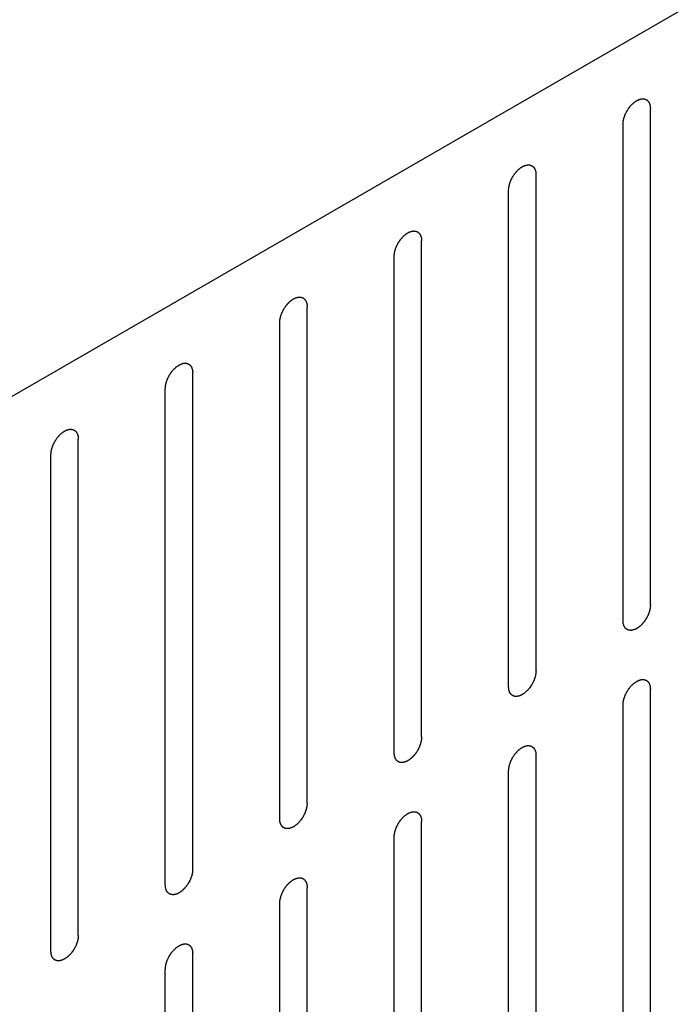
# Model space of a CAD drawing. Header units: inches. Extents: x 6 to 353, y 6 to 228.
# Tile 334 of 372: x 328.24 to 329.51, y 206.73 to 208.63. Entities that reach past the tile are written whole.
import ezdxf

# ---------------------------------------------------------------- set-up
doc = ezdxf.new("R2010")
doc.units = ezdxf.units.IN
doc.header["$LTSCALE"] = 19.946667
doc.header["$MEASUREMENT"] = 0
doc.layers.get('0').update_dxf_attribs({"linetype": 'CONTINUOUS'})

msp = doc.modelspace()

# ---------------------------------------------------------------- linework, layer by layer
at = {"color": 7, "linetype": 'Continuous'}
for p, q in [((330.778, 209.3769), (322.07, 204.3494)), ((329.4571, 207.4985), (329.4571, 208.4579)), ((329.4041, 207.4679), (329.4041, 208.4273)), ((329.2358, 207.3707), (329.2358, 208.3301)), ((329.1828, 207.3401), (329.1828, 208.2995)), ((329.0145, 207.243), (329.0145, 208.2024)), ((328.9614, 207.2123), (328.9614, 208.1717)), ((328.7931, 207.1152), (328.7931, 208.0746)), ((328.7401, 207.0846), (328.7401, 208.044)), ((328.5718, 206.9874), (328.5718, 207.9468)), ((328.5188, 206.9568), (328.5188, 207.9162)), ((328.3505, 206.8596), (328.3505, 207.819)), ((328.2975, 206.829), (328.2975, 207.7884)), ((329.4571, 206.3758), (329.4571, 207.3352)), ((329.4041, 206.3452), (329.4041, 207.3046)), ((329.2358, 206.2481), (329.2358, 207.2074)), ((329.1828, 206.2174), (329.1828, 207.1768)), ((329.0145, 206.1203), (329.0145, 207.0797)), ((328.9614, 206.0897), (328.9614, 207.049)), ((328.7931, 205.9925), (328.7931, 206.9519)), ((328.7401, 205.9619), (328.7401, 206.9213)), ((328.5718, 205.8647), (328.5718, 206.8241)), ((328.5188, 205.8341), (328.5188, 206.7935))]:
    msp.add_line(p, q, dxfattribs=at)
for points in [[(329.4041, 208.4273), (329.4042, 208.4283), (329.4043, 208.4299), (329.4044, 208.4317), (329.4045, 208.4328), (329.4045, 208.4335), (329.4048, 208.4344), (329.405, 208.4355), (329.4053, 208.4368), (329.4056, 208.4382), (329.4059, 208.4393), (329.406, 208.4401), (329.4064, 208.441), (329.4068, 208.4421), (329.4073, 208.4435), (329.4078, 208.4448), (329.4082, 208.446), (329.4085, 208.4468), (329.4089, 208.4476), (329.4095, 208.4487), (329.4102, 208.4501), (329.4109, 208.4515), (329.4114, 208.4526), (329.4118, 208.4534), (329.4123, 208.4542), (329.413, 208.4552), (329.4138, 208.4565), (329.4147, 208.4578), (329.4153, 208.4588), (329.4158, 208.4596), (329.4164, 208.4602), (329.4172, 208.4611), (329.4181, 208.4623), (329.4191, 208.4634), (329.4198, 208.4643), (329.4204, 208.465), (329.421, 208.4656), (329.4218, 208.4663), (329.4229, 208.4673), (329.4239, 208.4683), (329.4247, 208.469), (329.4253, 208.4696), (329.426, 208.47), (329.4269, 208.4707), (329.428, 208.4714), (329.4291, 208.4722), (329.4298, 208.4727), (329.4303, 208.473), (329.4306, 208.4732), (329.4309, 208.4734), (329.4313, 208.4736), (329.4321, 208.4739), (329.4332, 208.4744), (329.4342, 208.4749), (329.435, 208.4753), (329.4354, 208.4755), (329.4357, 208.4756), (329.436, 208.4757), (329.4365, 208.4758), (329.4372, 208.4759), (329.4382, 208.4762), (329.4392, 208.4764), (329.44, 208.4766), (329.4404, 208.4767), (329.4407, 208.4768), (329.441, 208.4767), (329.4414, 208.4767), (329.442, 208.4767), (329.443, 208.4767), (329.4439, 208.4766), (329.4446, 208.4766), (329.445, 208.4766), (329.4453, 208.4766), (329.4455, 208.4765), (329.4459, 208.4764), (329.4465, 208.4761), (329.4473, 208.4758), (329.4481, 208.4755), (329.4487, 208.4753), (329.4491, 208.4752), (329.4494, 208.4751), (329.4495, 208.4749), (329.4498, 208.4747), (329.4503, 208.4743), (329.451, 208.4737), (329.4517, 208.4732), (329.4521, 208.4728), (329.4524, 208.4725), (329.4526, 208.4724), (329.4528, 208.4721), (329.453, 208.4718), (329.4533, 208.4712), (329.4538, 208.4704), (329.4544, 208.4696), (329.4547, 208.4691), (329.4549, 208.4687), (329.4551, 208.4685), (329.4552, 208.4682), (329.4553, 208.4678), (329.4555, 208.4671), (329.4558, 208.4661), (329.4561, 208.4651), (329.4564, 208.4644), (329.4565, 208.464), (329.4566, 208.4637), (329.4566, 208.4633), (329.4567, 208.4628), (329.4567, 208.462), (329.4568, 208.4608), (329.457, 208.4594), (329.4571, 208.4584), (329.4571, 208.4579)], [(329.1828, 208.2995), (329.1828, 208.3006), (329.183, 208.3021), (329.1831, 208.3039), (329.1832, 208.305), (329.1832, 208.3057), (329.1835, 208.3066), (329.1837, 208.3077), (329.184, 208.309), (329.1843, 208.3104), (329.1846, 208.3115), (329.1847, 208.3123), (329.1851, 208.3132), (329.1855, 208.3143), (329.186, 208.3157), (329.1865, 208.3171), (329.1869, 208.3182), (329.1871, 208.319), (329.1876, 208.3198), (329.1881, 208.321), (329.1889, 208.3223), (329.1895, 208.3237), (329.1901, 208.3248), (329.1905, 208.3257), (329.191, 208.3264), (329.1917, 208.3274), (329.1925, 208.3287), (329.1933, 208.33), (329.194, 208.331), (329.1945, 208.3318), (329.1951, 208.3324), (329.1958, 208.3333), (329.1968, 208.3345), (329.1977, 208.3356), (329.1985, 208.3365), (329.1991, 208.3372), (329.1997, 208.3378), (329.2005, 208.3386), (329.2016, 208.3395), (329.2026, 208.3405), (329.2034, 208.3412), (329.204, 208.3418), (329.2047, 208.3423), (329.2056, 208.3429), (329.2066, 208.3436), (329.2077, 208.3444), (329.2085, 208.3449), (329.2089, 208.3452), (329.2093, 208.3455), (329.2096, 208.3456), (329.21, 208.3458), (329.2108, 208.3461), (329.2118, 208.3466), (329.2129, 208.3471), (329.2137, 208.3475), (329.2141, 208.3477), (329.2144, 208.3479), (329.2147, 208.3479), (329.2151, 208.348), (329.2159, 208.3482), (329.2169, 208.3484), (329.2179, 208.3486), (329.2186, 208.3488), (329.2191, 208.3489), (329.2194, 208.349), (329.2197, 208.3489), (329.22, 208.3489), (329.2207, 208.3489), (329.2217, 208.3489), (329.2226, 208.3488), (329.2233, 208.3488), (329.2237, 208.3488), (329.2239, 208.3488), (329.2242, 208.3487), (329.2245, 208.3486), (329.2251, 208.3484), (329.226, 208.3481), (329.2268, 208.3477), (329.2274, 208.3475), (329.2278, 208.3474), (329.228, 208.3473), (329.2282, 208.3471), (329.2285, 208.3469), (329.229, 208.3465), (329.2297, 208.3459), (329.2303, 208.3454), (329.2308, 208.345), (329.2311, 208.3447), (329.2313, 208.3446), (329.2315, 208.3443), (329.2317, 208.344), (329.232, 208.3435), (329.2325, 208.3427), (329.233, 208.3418), (329.2334, 208.3413), (329.2336, 208.341), (329.2338, 208.3407), (329.2338, 208.3404), (329.234, 208.34), (329.2342, 208.3393), (329.2345, 208.3383), (329.2348, 208.3373), (329.235, 208.3366), (329.2352, 208.3362), (329.2353, 208.3359), (329.2353, 208.3355), (329.2353, 208.335), (329.2354, 208.3342), (329.2355, 208.333), (329.2357, 208.3316), (329.2357, 208.3306), (329.2358, 208.3301)], [(328.9614, 208.1717), (328.9615, 208.1728), (328.9616, 208.1743), (328.9618, 208.1762), (328.9619, 208.1772), (328.9619, 208.178), (328.9621, 208.1788), (328.9624, 208.1799), (328.9627, 208.1813), (328.963, 208.1826), (328.9632, 208.1837), (328.9634, 208.1846), (328.9637, 208.1854), (328.9641, 208.1865), (328.9646, 208.1879), (328.9651, 208.1893), (328.9656, 208.1904), (328.9658, 208.1912), (328.9663, 208.1921), (328.9668, 208.1932), (328.9675, 208.1946), (328.9682, 208.1959), (328.9688, 208.197), (328.9692, 208.1979), (328.9697, 208.1986), (328.9704, 208.1997), (328.9712, 208.2009), (328.972, 208.2022), (328.9727, 208.2032), (328.9732, 208.204), (328.9738, 208.2046), (328.9745, 208.2056), (328.9755, 208.2067), (328.9764, 208.2078), (328.9772, 208.2087), (328.9777, 208.2095), (328.9784, 208.21), (328.9792, 208.2108), (328.9802, 208.2117), (328.9813, 208.2127), (328.9821, 208.2134), (328.9827, 208.2141), (328.9834, 208.2145), (328.9842, 208.2151), (328.9853, 208.2158), (328.9864, 208.2166), (328.9872, 208.2171), (328.9876, 208.2174), (328.9879, 208.2177), (328.9883, 208.2178), (328.9887, 208.218), (328.9894, 208.2184), (328.9905, 208.2189), (328.9916, 208.2194), (328.9923, 208.2197), (328.9928, 208.2199), (328.9931, 208.2201), (328.9934, 208.2201), (328.9938, 208.2202), (328.9945, 208.2204), (328.9956, 208.2206), (328.9966, 208.2209), (328.9973, 208.221), (328.9977, 208.2211), (328.9981, 208.2212), (328.9983, 208.2212), (328.9987, 208.2212), (328.9994, 208.2211), (329.0003, 208.2211), (329.0013, 208.2211), (329.002, 208.221), (329.0023, 208.221), (329.0026, 208.221), (329.0029, 208.2209), (329.0032, 208.2208), (329.0038, 208.2206), (329.0047, 208.2203), (329.0055, 208.22), (329.0061, 208.2197), (329.0064, 208.2196), (329.0067, 208.2195), (329.0069, 208.2193), (329.0072, 208.2191), (329.0076, 208.2187), (329.0083, 208.2182), (329.009, 208.2176), (329.0095, 208.2172), (329.0098, 208.217), (329.01, 208.2168), (329.0101, 208.2166), (329.0103, 208.2162), (329.0107, 208.2157), (329.0112, 208.2149), (329.0117, 208.2141), (329.0121, 208.2135), (329.0123, 208.2132), (329.0124, 208.213), (329.0125, 208.2126), (329.0126, 208.2122), (329.0129, 208.2115), (329.0132, 208.2105), (329.0135, 208.2095), (329.0137, 208.2088), (329.0138, 208.2084), (329.014, 208.2081), (329.014, 208.2077), (329.014, 208.2073), (329.0141, 208.2064), (329.0142, 208.2052), (329.0143, 208.2038), (329.0144, 208.2028), (329.0145, 208.2024)], [(328.7401, 208.044), (328.7402, 208.045), (328.7403, 208.0466), (328.7405, 208.0484), (328.7406, 208.0494), (328.7406, 208.0502), (328.7408, 208.051), (328.741, 208.0521), (328.7414, 208.0535), (328.7417, 208.0549), (328.7419, 208.056), (328.7421, 208.0568), (328.7424, 208.0576), (328.7428, 208.0587), (328.7433, 208.0601), (328.7438, 208.0615), (328.7442, 208.0626), (328.7445, 208.0635), (328.745, 208.0643), (328.7455, 208.0654), (328.7462, 208.0668), (328.7469, 208.0682), (328.7475, 208.0693), (328.7478, 208.0701), (328.7484, 208.0708), (328.749, 208.0719), (328.7499, 208.0731), (328.7507, 208.0744), (328.7514, 208.0754), (328.7518, 208.0762), (328.7524, 208.0769), (328.7532, 208.0778), (328.7542, 208.0789), (328.7551, 208.0801), (328.7559, 208.081), (328.7564, 208.0817), (328.7571, 208.0822), (328.7579, 208.083), (328.7589, 208.0839), (328.7599, 208.0849), (328.7608, 208.0857), (328.7614, 208.0863), (328.762, 208.0867), (328.7629, 208.0873), (328.764, 208.0881), (328.7651, 208.0888), (328.7659, 208.0894), (328.7663, 208.0896), (328.7666, 208.0899), (328.7669, 208.09), (328.7674, 208.0902), (328.7681, 208.0906), (328.7692, 208.0911), (328.7703, 208.0916), (328.771, 208.0919), (328.7714, 208.0921), (328.7718, 208.0923), (328.7721, 208.0923), (328.7725, 208.0924), (328.7732, 208.0926), (328.7742, 208.0928), (328.7753, 208.0931), (328.776, 208.0932), (328.7764, 208.0933), (328.7767, 208.0934), (328.777, 208.0934), (328.7774, 208.0934), (328.7781, 208.0934), (328.779, 208.0933), (328.78, 208.0933), (328.7806, 208.0933), (328.781, 208.0932), (328.7813, 208.0933), (328.7815, 208.0931), (328.7819, 208.093), (328.7825, 208.0928), (328.7833, 208.0925), (328.7842, 208.0922), (328.7848, 208.092), (328.7851, 208.0918), (328.7854, 208.0918), (328.7856, 208.0916), (328.7859, 208.0913), (328.7863, 208.0909), (328.787, 208.0904), (328.7877, 208.0898), (328.7882, 208.0894), (328.7884, 208.0892), (328.7887, 208.089), (328.7888, 208.0888), (328.789, 208.0885), (328.7894, 208.0879), (328.7899, 208.0871), (328.7904, 208.0863), (328.7907, 208.0857), (328.7909, 208.0854), (328.7911, 208.0852), (328.7912, 208.0849), (328.7913, 208.0845), (328.7915, 208.0837), (328.7919, 208.0827), (328.7922, 208.0817), (328.7924, 208.081), (328.7925, 208.0806), (328.7926, 208.0803), (328.7926, 208.08), (328.7927, 208.0795), (328.7928, 208.0786), (328.7929, 208.0774), (328.793, 208.076), (328.7931, 208.0751), (328.7931, 208.0746)], [(328.5188, 207.9162), (328.5189, 207.9172), (328.519, 207.9188), (328.5191, 207.9206), (328.5192, 207.9216), (328.5192, 207.9224), (328.5195, 207.9232), (328.5197, 207.9243), (328.52, 207.9257), (328.5203, 207.9271), (328.5206, 207.9282), (328.5207, 207.929), (328.5211, 207.9298), (328.5215, 207.9309), (328.522, 207.9323), (328.5225, 207.9337), (328.5229, 207.9348), (328.5232, 207.9357), (328.5236, 207.9365), (328.5242, 207.9376), (328.5249, 207.939), (328.5256, 207.9404), (328.5261, 207.9415), (328.5265, 207.9423), (328.5271, 207.9431), (328.5277, 207.9441), (328.5285, 207.9454), (328.5294, 207.9466), (328.5301, 207.9476), (328.5305, 207.9484), (328.5311, 207.9491), (328.5319, 207.95), (328.5328, 207.9511), (328.5338, 207.9523), (328.5345, 207.9532), (328.5351, 207.9539), (328.5357, 207.9544), (328.5365, 207.9552), (328.5376, 207.9562), (328.5386, 207.9571), (328.5394, 207.9579), (328.54, 207.9585), (328.5407, 207.9589), (328.5416, 207.9595), (328.5427, 207.9603), (328.5438, 207.961), (328.5445, 207.9616), (328.545, 207.9619), (328.5453, 207.9621), (328.5456, 207.9622), (328.546, 207.9625), (328.5468, 207.9628), (328.5479, 207.9633), (328.5489, 207.9638), (328.5497, 207.9641), (328.5501, 207.9643), (328.5505, 207.9645), (328.5508, 207.9646), (328.5512, 207.9647), (328.5519, 207.9648), (328.5529, 207.9651), (328.554, 207.9653), (328.5547, 207.9655), (328.5551, 207.9655), (328.5554, 207.9656), (328.5557, 207.9656), (328.5561, 207.9656), (328.5567, 207.9656), (328.5577, 207.9655), (328.5586, 207.9655), (328.5593, 207.9655), (328.5597, 207.9655), (328.56, 207.9655), (328.5602, 207.9654), (328.5606, 207.9652), (328.5612, 207.965), (328.562, 207.9647), (328.5629, 207.9644), (328.5635, 207.9642), (328.5638, 207.964), (328.5641, 207.964), (328.5642, 207.9638), (328.5645, 207.9636), (328.565, 207.9632), (328.5657, 207.9626), (328.5664, 207.962), (328.5669, 207.9616), (328.5671, 207.9614), (328.5673, 207.9613), (328.5675, 207.961), (328.5677, 207.9607), (328.568, 207.9601), (328.5686, 207.9593), (328.5691, 207.9585), (328.5694, 207.9579), (328.5696, 207.9576), (328.5698, 207.9574), (328.5699, 207.9571), (328.57, 207.9567), (328.5702, 207.956), (328.5705, 207.955), (328.5708, 207.954), (328.5711, 207.9532), (328.5712, 207.9528), (328.5713, 207.9526), (328.5713, 207.9522), (328.5714, 207.9517), (328.5714, 207.9509), (328.5716, 207.9497), (328.5717, 207.9482), (328.5718, 207.9473), (328.5718, 207.9468)], [(328.2975, 207.7884), (328.2975, 207.7894), (328.2977, 207.791), (328.2978, 207.7928), (328.2979, 207.7939), (328.2979, 207.7946), (328.2982, 207.7955), (328.2984, 207.7966), (328.2987, 207.7979), (328.299, 207.7993), (328.2993, 207.8004), (328.2994, 207.8012), (328.2998, 207.8021), (328.3002, 207.8032), (328.3007, 207.8046), (328.3012, 207.8059), (328.3016, 207.8071), (328.3019, 207.8079), (328.3023, 207.8087), (328.3029, 207.8098), (328.3036, 207.8112), (328.3042, 207.8126), (328.3048, 207.8137), (328.3052, 207.8145), (328.3057, 207.8153), (328.3064, 207.8163), (328.3072, 207.8176), (328.3081, 207.8189), (328.3087, 207.8199), (328.3092, 207.8207), (328.3098, 207.8213), (328.3105, 207.8222), (328.3115, 207.8234), (328.3125, 207.8245), (328.3132, 207.8254), (328.3138, 207.8261), (328.3144, 207.8267), (328.3152, 207.8274), (328.3163, 207.8284), (328.3173, 207.8294), (328.3181, 207.8301), (328.3187, 207.8307), (328.3194, 207.8311), (328.3203, 207.8318), (328.3214, 207.8325), (328.3224, 207.8333), (328.3232, 207.8338), (328.3236, 207.8341), (328.324, 207.8343), (328.3243, 207.8345), (328.3247, 207.8347), (328.3255, 207.835), (328.3265, 207.8355), (328.3276, 207.836), (328.3284, 207.8364), (328.3288, 207.8366), (328.3291, 207.8367), (328.3294, 207.8368), (328.3298, 207.8369), (328.3306, 207.837), (328.3316, 207.8373), (328.3326, 207.8375), (328.3334, 207.8377), (328.3338, 207.8378), (328.3341, 207.8379), (328.3344, 207.8378), (328.3347, 207.8378), (328.3354, 207.8378), (328.3364, 207.8378), (328.3373, 207.8377), (328.338, 207.8377), (328.3384, 207.8377), (328.3387, 207.8377), (328.3389, 207.8376), (328.3392, 207.8375), (328.3398, 207.8372), (328.3407, 207.8369), (328.3415, 207.8366), (328.3421, 207.8364), (328.3425, 207.8363), (328.3427, 207.8362), (328.3429, 207.836), (328.3432, 207.8358), (328.3437, 207.8354), (328.3444, 207.8348), (328.345, 207.8342), (328.3455, 207.8339), (328.3458, 207.8336), (328.346, 207.8335), (328.3462, 207.8332), (328.3464, 207.8329), (328.3467, 207.8323), (328.3472, 207.8315), (328.3477, 207.8307), (328.3481, 207.8302), (328.3483, 207.8298), (328.3485, 207.8296), (328.3485, 207.8293), (328.3487, 207.8289), (328.3489, 207.8282), (328.3492, 207.8272), (328.3495, 207.8262), (328.3497, 207.8255), (328.3499, 207.8251), (328.35, 207.8248), (328.35, 207.8244), (328.35, 207.8239), (328.3501, 207.8231), (328.3502, 207.8219), (328.3504, 207.8204), (328.3504, 207.8195), (328.3505, 207.819)], [(329.4571, 207.4985), (329.457, 207.4975), (329.4569, 207.4959), (329.4568, 207.4941), (329.4567, 207.4931), (329.4566, 207.4923), (329.4564, 207.4915), (329.4562, 207.4904), (329.4559, 207.489), (329.4555, 207.4876), (329.4553, 207.4865), (329.4551, 207.4857), (329.4548, 207.4849), (329.4544, 207.4838), (329.4539, 207.4824), (329.4534, 207.481), (329.453, 207.4799), (329.4527, 207.479), (329.4523, 207.4782), (329.4517, 207.4771), (329.451, 207.4757), (329.4503, 207.4743), (329.4498, 207.4732), (329.4494, 207.4724), (329.4488, 207.4716), (329.4482, 207.4706), (329.4473, 207.4693), (329.4465, 207.4681), (329.4458, 207.4671), (329.4454, 207.4663), (329.4448, 207.4656), (329.444, 207.4647), (329.4431, 207.4636), (329.4421, 207.4624), (329.4413, 207.4615), (329.4408, 207.4608), (329.4402, 207.4603), (329.4393, 207.4595), (329.4383, 207.4585), (329.4373, 207.4576), (329.4364, 207.4568), (329.4358, 207.4562), (329.4352, 207.4558), (329.4343, 207.4552), (329.4332, 207.4544), (329.4321, 207.4537), (329.4314, 207.4531), (329.4309, 207.4528), (329.4306, 207.4526), (329.4303, 207.4525), (329.4298, 207.4522), (329.4291, 207.4519), (329.428, 207.4514), (329.4269, 207.4509), (329.4262, 207.4505), (329.4258, 207.4504), (329.4254, 207.4502), (329.4251, 207.4501), (329.4247, 207.45), (329.424, 207.4499), (329.423, 207.4496), (329.4219, 207.4494), (329.4212, 207.4492), (329.4208, 207.4491), (329.4205, 207.449), (329.4202, 207.4491), (329.4198, 207.4491), (329.4192, 207.4491), (329.4182, 207.4492), (329.4173, 207.4492), (329.4166, 207.4492), (329.4162, 207.4492), (329.4159, 207.4492), (329.4157, 207.4493), (329.4153, 207.4495), (329.4147, 207.4497), (329.4139, 207.45), (329.413, 207.4503), (329.4124, 207.4505), (329.4121, 207.4506), (329.4118, 207.4507), (329.4116, 207.4509), (329.4114, 207.4511), (329.4109, 207.4515), (329.4102, 207.4521), (329.4095, 207.4527), (329.409, 207.4531), (329.4088, 207.4533), (329.4085, 207.4534), (329.4084, 207.4537), (329.4082, 207.454), (329.4078, 207.4546), (329.4073, 207.4554), (329.4068, 207.4562), (329.4065, 207.4567), (329.4063, 207.4571), (329.4061, 207.4573), (329.406, 207.4576), (329.4059, 207.458), (329.4057, 207.4587), (329.4054, 207.4597), (329.405, 207.4607), (329.4048, 207.4614), (329.4047, 207.4619), (329.4046, 207.4621), (329.4046, 207.4625), (329.4045, 207.463), (329.4044, 207.4638), (329.4043, 207.465), (329.4042, 207.4665), (329.4041, 207.4674), (329.4041, 207.4679)], [(329.2358, 207.3707), (329.2357, 207.3697), (329.2356, 207.3681), (329.2354, 207.3663), (329.2353, 207.3653), (329.2353, 207.3645), (329.2351, 207.3637), (329.2348, 207.3626), (329.2345, 207.3612), (329.2342, 207.3598), (329.234, 207.3587), (329.2338, 207.3579), (329.2335, 207.3571), (329.2331, 207.356), (329.2326, 207.3546), (329.2321, 207.3532), (329.2316, 207.3521), (329.2314, 207.3512), (329.2309, 207.3504), (329.2304, 207.3493), (329.2297, 207.3479), (329.229, 207.3465), (329.2284, 207.3454), (329.228, 207.3446), (329.2275, 207.3438), (329.2269, 207.3428), (329.226, 207.3416), (329.2252, 207.3403), (329.2245, 207.3393), (329.224, 207.3385), (329.2234, 207.3378), (329.2227, 207.3369), (329.2217, 207.3358), (329.2208, 207.3346), (329.22, 207.3337), (329.2195, 207.333), (329.2188, 207.3325), (329.218, 207.3317), (329.217, 207.3308), (329.216, 207.3298), (329.2151, 207.329), (329.2145, 207.3284), (329.2139, 207.328), (329.213, 207.3274), (329.2119, 207.3266), (329.2108, 207.3259), (329.21, 207.3253), (329.2096, 207.325), (329.2093, 207.3248), (329.2089, 207.3247), (329.2085, 207.3245), (329.2078, 207.3241), (329.2067, 207.3236), (329.2056, 207.3231), (329.2049, 207.3228), (329.2044, 207.3226), (329.2041, 207.3224), (329.2038, 207.3224), (329.2034, 207.3223), (329.2027, 207.3221), (329.2016, 207.3219), (329.2006, 207.3216), (329.1999, 207.3215), (329.1995, 207.3214), (329.1992, 207.3213), (329.1989, 207.3213), (329.1985, 207.3213), (329.1978, 207.3213), (329.1969, 207.3214), (329.1959, 207.3214), (329.1953, 207.3214), (329.1949, 207.3215), (329.1946, 207.3214), (329.1943, 207.3216), (329.194, 207.3217), (329.1934, 207.3219), (329.1926, 207.3222), (329.1917, 207.3225), (329.1911, 207.3227), (329.1908, 207.3229), (329.1905, 207.3229), (329.1903, 207.3231), (329.19, 207.3234), (329.1896, 207.3238), (329.1889, 207.3243), (329.1882, 207.3249), (329.1877, 207.3253), (329.1874, 207.3255), (329.1872, 207.3257), (329.1871, 207.3259), (329.1869, 207.3262), (329.1865, 207.3268), (329.186, 207.3276), (329.1855, 207.3284), (329.1851, 207.329), (329.1849, 207.3293), (329.1848, 207.3295), (329.1847, 207.3298), (329.1846, 207.3302), (329.1843, 207.3309), (329.184, 207.332), (329.1837, 207.333), (329.1835, 207.3337), (329.1834, 207.3341), (329.1833, 207.3344), (329.1832, 207.3347), (329.1832, 207.3352), (329.1831, 207.3361), (329.183, 207.3372), (329.1829, 207.3387), (329.1828, 207.3396), (329.1828, 207.3401)], [(329.4041, 207.3046), (329.4042, 207.3056), (329.4043, 207.3072), (329.4044, 207.309), (329.4045, 207.3101), (329.4045, 207.3108), (329.4048, 207.3117), (329.405, 207.3128), (329.4053, 207.3141), (329.4056, 207.3155), (329.4059, 207.3166), (329.406, 207.3174), (329.4064, 207.3183), (329.4068, 207.3194), (329.4073, 207.3208), (329.4078, 207.3222), (329.4082, 207.3233), (329.4085, 207.3241), (329.4089, 207.3249), (329.4095, 207.326), (329.4102, 207.3274), (329.4109, 207.3288), (329.4114, 207.3299), (329.4118, 207.3308), (329.4123, 207.3315), (329.413, 207.3325), (329.4138, 207.3338), (329.4147, 207.3351), (329.4153, 207.3361), (329.4158, 207.3369), (329.4164, 207.3375), (329.4172, 207.3384), (329.4181, 207.3396), (329.4191, 207.3407), (329.4198, 207.3416), (329.4204, 207.3423), (329.421, 207.3429), (329.4218, 207.3436), (329.4229, 207.3446), (329.4239, 207.3456), (329.4247, 207.3463), (329.4253, 207.3469), (329.426, 207.3473), (329.4269, 207.348), (329.428, 207.3487), (329.4291, 207.3495), (329.4298, 207.35), (329.4303, 207.3503), (329.4306, 207.3506), (329.4309, 207.3507), (329.4313, 207.3509), (329.4321, 207.3512), (329.4332, 207.3517), (329.4342, 207.3522), (329.435, 207.3526), (329.4354, 207.3528), (329.4357, 207.3529), (329.436, 207.353), (329.4365, 207.3531), (329.4372, 207.3533), (329.4382, 207.3535), (329.4392, 207.3537), (329.44, 207.3539), (329.4404, 207.354), (329.4407, 207.3541), (329.441, 207.354), (329.4414, 207.354), (329.442, 207.354), (329.443, 207.354), (329.4439, 207.3539), (329.4446, 207.3539), (329.445, 207.3539), (329.4453, 207.3539), (329.4455, 207.3538), (329.4459, 207.3537), (329.4465, 207.3534), (329.4473, 207.3531), (329.4481, 207.3528), (329.4487, 207.3526), (329.4491, 207.3525), (329.4494, 207.3524), (329.4495, 207.3522), (329.4498, 207.352), (329.4503, 207.3516), (329.451, 207.351), (329.4517, 207.3505), (329.4521, 207.3501), (329.4524, 207.3498), (329.4526, 207.3497), (329.4528, 207.3494), (329.453, 207.3491), (329.4533, 207.3485), (329.4538, 207.3477), (329.4544, 207.3469), (329.4547, 207.3464), (329.4549, 207.346), (329.4551, 207.3458), (329.4552, 207.3455), (329.4553, 207.3451), (329.4555, 207.3444), (329.4558, 207.3434), (329.4561, 207.3424), (329.4564, 207.3417), (329.4565, 207.3413), (329.4566, 207.341), (329.4566, 207.3406), (329.4567, 207.3401), (329.4567, 207.3393), (329.4568, 207.3381), (329.457, 207.3367), (329.4571, 207.3357), (329.4571, 207.3352)], [(329.0145, 207.243), (329.0144, 207.2419), (329.0142, 207.2404), (329.0141, 207.2385), (329.014, 207.2375), (329.014, 207.2367), (329.0138, 207.2359), (329.0135, 207.2348), (329.0132, 207.2334), (329.0129, 207.2321), (329.0126, 207.231), (329.0125, 207.2301), (329.0121, 207.2293), (329.0118, 207.2282), (329.0112, 207.2268), (329.0107, 207.2254), (329.0103, 207.2243), (329.0101, 207.2235), (329.0096, 207.2226), (329.0091, 207.2215), (329.0084, 207.2201), (329.0077, 207.2188), (329.0071, 207.2177), (329.0067, 207.2168), (329.0062, 207.2161), (329.0055, 207.215), (329.0047, 207.2138), (329.0039, 207.2125), (329.0032, 207.2115), (329.0027, 207.2107), (329.0021, 207.21), (329.0014, 207.2091), (329.0004, 207.208), (328.9995, 207.2069), (328.9987, 207.206), (328.9981, 207.2052), (328.9975, 207.2047), (328.9967, 207.2039), (328.9957, 207.203), (328.9946, 207.202), (328.9938, 207.2012), (328.9932, 207.2006), (328.9925, 207.2002), (328.9917, 207.1996), (328.9906, 207.1989), (328.9895, 207.1981), (328.9887, 207.1976), (328.9883, 207.1973), (328.9879, 207.197), (328.9876, 207.1969), (328.9872, 207.1967), (328.9864, 207.1963), (328.9854, 207.1958), (328.9843, 207.1953), (328.9835, 207.195), (328.9831, 207.1948), (328.9828, 207.1946), (328.9825, 207.1946), (328.9821, 207.1945), (328.9813, 207.1943), (328.9803, 207.1941), (328.9793, 207.1938), (328.9786, 207.1937), (328.9782, 207.1936), (328.9778, 207.1935), (328.9776, 207.1935), (328.9772, 207.1935), (328.9765, 207.1936), (328.9756, 207.1936), (328.9746, 207.1936), (328.9739, 207.1936), (328.9736, 207.1937), (328.9733, 207.1937), (328.973, 207.1938), (328.9727, 207.1939), (328.9721, 207.1941), (328.9712, 207.1944), (328.9704, 207.1947), (328.9698, 207.195), (328.9695, 207.1951), (328.9692, 207.1952), (328.969, 207.1954), (328.9687, 207.1956), (328.9682, 207.196), (328.9675, 207.1965), (328.9669, 207.1971), (328.9664, 207.1975), (328.9661, 207.1977), (328.9659, 207.1979), (328.9658, 207.1981), (328.9655, 207.1985), (328.9652, 207.199), (328.9647, 207.1998), (328.9642, 207.2006), (328.9638, 207.2012), (328.9636, 207.2015), (328.9634, 207.2017), (328.9634, 207.2021), (328.9632, 207.2025), (328.963, 207.2032), (328.9627, 207.2042), (328.9624, 207.2052), (328.9622, 207.2059), (328.962, 207.2063), (328.9619, 207.2066), (328.9619, 207.207), (328.9619, 207.2074), (328.9618, 207.2083), (328.9617, 207.2095), (328.9616, 207.2109), (328.9615, 207.2119), (328.9614, 207.2123)], [(329.1828, 207.1768), (329.1828, 207.1779), (329.183, 207.1794), (329.1831, 207.1812), (329.1832, 207.1823), (329.1832, 207.183), (329.1835, 207.1839), (329.1837, 207.185), (329.184, 207.1864), (329.1843, 207.1877), (329.1846, 207.1888), (329.1847, 207.1896), (329.1851, 207.1905), (329.1855, 207.1916), (329.186, 207.193), (329.1865, 207.1944), (329.1869, 207.1955), (329.1871, 207.1963), (329.1876, 207.1972), (329.1881, 207.1983), (329.1889, 207.1996), (329.1895, 207.201), (329.1901, 207.2021), (329.1905, 207.203), (329.191, 207.2037), (329.1917, 207.2047), (329.1925, 207.206), (329.1933, 207.2073), (329.194, 207.2083), (329.1945, 207.2091), (329.1951, 207.2097), (329.1958, 207.2107), (329.1968, 207.2118), (329.1977, 207.2129), (329.1985, 207.2138), (329.1991, 207.2145), (329.1997, 207.2151), (329.2005, 207.2159), (329.2016, 207.2168), (329.2026, 207.2178), (329.2034, 207.2185), (329.204, 207.2192), (329.2047, 207.2196), (329.2056, 207.2202), (329.2066, 207.2209), (329.2077, 207.2217), (329.2085, 207.2222), (329.2089, 207.2225), (329.2093, 207.2228), (329.2096, 207.2229), (329.21, 207.2231), (329.2108, 207.2234), (329.2118, 207.2239), (329.2129, 207.2244), (329.2137, 207.2248), (329.2141, 207.225), (329.2144, 207.2252), (329.2147, 207.2252), (329.2151, 207.2253), (329.2159, 207.2255), (329.2169, 207.2257), (329.2179, 207.2259), (329.2186, 207.2261), (329.2191, 207.2262), (329.2194, 207.2263), (329.2197, 207.2263), (329.22, 207.2263), (329.2207, 207.2262), (329.2217, 207.2262), (329.2226, 207.2262), (329.2233, 207.2261), (329.2237, 207.2261), (329.2239, 207.2261), (329.2242, 207.226), (329.2245, 207.2259), (329.2251, 207.2257), (329.226, 207.2254), (329.2268, 207.225), (329.2274, 207.2248), (329.2278, 207.2247), (329.228, 207.2246), (329.2282, 207.2244), (329.2285, 207.2242), (329.229, 207.2238), (329.2297, 207.2232), (329.2303, 207.2227), (329.2308, 207.2223), (329.2311, 207.2221), (329.2313, 207.2219), (329.2315, 207.2216), (329.2317, 207.2213), (329.232, 207.2208), (329.2325, 207.22), (329.233, 207.2192), (329.2334, 207.2186), (329.2336, 207.2183), (329.2338, 207.2181), (329.2338, 207.2177), (329.234, 207.2173), (329.2342, 207.2166), (329.2345, 207.2156), (329.2348, 207.2146), (329.235, 207.2139), (329.2352, 207.2135), (329.2353, 207.2132), (329.2353, 207.2128), (329.2353, 207.2124), (329.2354, 207.2115), (329.2355, 207.2103), (329.2357, 207.2089), (329.2357, 207.2079), (329.2358, 207.2074)], [(328.7931, 207.1152), (328.7931, 207.1141), (328.7929, 207.1126), (328.7928, 207.1108), (328.7927, 207.1097), (328.7927, 207.109), (328.7924, 207.1081), (328.7922, 207.107), (328.7919, 207.1056), (328.7916, 207.1043), (328.7913, 207.1032), (328.7912, 207.1024), (328.7908, 207.1015), (328.7904, 207.1004), (328.7899, 207.099), (328.7894, 207.0976), (328.789, 207.0965), (328.7887, 207.0957), (328.7883, 207.0949), (328.7877, 207.0937), (328.787, 207.0924), (328.7863, 207.091), (328.7858, 207.0899), (328.7854, 207.089), (328.7849, 207.0883), (328.7842, 207.0873), (328.7834, 207.086), (328.7825, 207.0847), (328.7819, 207.0837), (328.7814, 207.0829), (328.7808, 207.0823), (328.78, 207.0813), (328.7791, 207.0802), (328.7781, 207.0791), (328.7774, 207.0782), (328.7768, 207.0775), (328.7762, 207.0769), (328.7754, 207.0761), (328.7743, 207.0752), (328.7733, 207.0742), (328.7725, 207.0735), (328.7719, 207.0728), (328.7712, 207.0724), (328.7703, 207.0718), (328.7692, 207.0711), (328.7681, 207.0703), (328.7674, 207.0698), (328.7669, 207.0695), (328.7666, 207.0692), (328.7663, 207.0691), (328.7659, 207.0689), (328.7651, 207.0686), (328.764, 207.0681), (328.763, 207.0676), (328.7622, 207.0672), (328.7618, 207.067), (328.7615, 207.0668), (328.7612, 207.0668), (328.7607, 207.0667), (328.76, 207.0665), (328.759, 207.0663), (328.758, 207.0661), (328.7572, 207.0659), (328.7568, 207.0658), (328.7565, 207.0657), (328.7562, 207.0657), (328.7558, 207.0658), (328.7552, 207.0658), (328.7542, 207.0658), (328.7533, 207.0659), (328.7526, 207.0659), (328.7522, 207.0659), (328.7519, 207.0659), (328.7517, 207.066), (328.7514, 207.0661), (328.7508, 207.0663), (328.7499, 207.0666), (328.7491, 207.067), (328.7485, 207.0672), (328.7481, 207.0673), (328.7479, 207.0674), (328.7477, 207.0676), (328.7474, 207.0678), (328.7469, 207.0682), (328.7462, 207.0688), (328.7455, 207.0693), (328.7451, 207.0697), (328.7448, 207.07), (328.7446, 207.0701), (328.7444, 207.0704), (328.7442, 207.0707), (328.7439, 207.0712), (328.7434, 207.072), (328.7429, 207.0728), (328.7425, 207.0734), (328.7423, 207.0737), (328.7421, 207.074), (328.742, 207.0743), (328.7419, 207.0747), (328.7417, 207.0754), (328.7414, 207.0764), (328.7411, 207.0774), (328.7408, 207.0781), (328.7407, 207.0785), (328.7406, 207.0788), (328.7406, 207.0792), (328.7405, 207.0796), (328.7405, 207.0805), (328.7404, 207.0817), (328.7402, 207.0831), (328.7401, 207.0841), (328.7401, 207.0846)], [(328.9614, 207.049), (328.9615, 207.0501), (328.9616, 207.0516), (328.9618, 207.0535), (328.9619, 207.0545), (328.9619, 207.0553), (328.9621, 207.0561), (328.9624, 207.0572), (328.9627, 207.0586), (328.963, 207.0599), (328.9632, 207.061), (328.9634, 207.0619), (328.9637, 207.0627), (328.9641, 207.0638), (328.9646, 207.0652), (328.9651, 207.0666), (328.9656, 207.0677), (328.9658, 207.0685), (328.9663, 207.0694), (328.9668, 207.0705), (328.9675, 207.0719), (328.9682, 207.0732), (328.9688, 207.0743), (328.9692, 207.0752), (328.9697, 207.0759), (328.9704, 207.077), (328.9712, 207.0782), (328.972, 207.0795), (328.9727, 207.0805), (328.9732, 207.0813), (328.9738, 207.082), (328.9745, 207.0829), (328.9755, 207.084), (328.9764, 207.0851), (328.9772, 207.086), (328.9777, 207.0868), (328.9784, 207.0873), (328.9792, 207.0881), (328.9802, 207.089), (328.9813, 207.09), (328.9821, 207.0908), (328.9827, 207.0914), (328.9834, 207.0918), (328.9842, 207.0924), (328.9853, 207.0932), (328.9864, 207.0939), (328.9872, 207.0944), (328.9876, 207.0947), (328.9879, 207.095), (328.9883, 207.0951), (328.9887, 207.0953), (328.9894, 207.0957), (328.9905, 207.0962), (328.9916, 207.0967), (328.9923, 207.097), (328.9928, 207.0972), (328.9931, 207.0974), (328.9934, 207.0974), (328.9938, 207.0975), (328.9945, 207.0977), (328.9956, 207.0979), (328.9966, 207.0982), (328.9973, 207.0983), (328.9977, 207.0984), (328.9981, 207.0985), (328.9983, 207.0985), (328.9987, 207.0985), (328.9994, 207.0984), (329.0003, 207.0984), (329.0013, 207.0984), (329.002, 207.0984), (329.0023, 207.0983), (329.0026, 207.0984), (329.0029, 207.0982), (329.0032, 207.0981), (329.0038, 207.0979), (329.0047, 207.0976), (329.0055, 207.0973), (329.0061, 207.0971), (329.0064, 207.0969), (329.0067, 207.0969), (329.0069, 207.0967), (329.0072, 207.0964), (329.0076, 207.096), (329.0083, 207.0955), (329.009, 207.0949), (329.0095, 207.0945), (329.0098, 207.0943), (329.01, 207.0941), (329.0101, 207.0939), (329.0103, 207.0935), (329.0107, 207.093), (329.0112, 207.0922), (329.0117, 207.0914), (329.0121, 207.0908), (329.0123, 207.0905), (329.0124, 207.0903), (329.0125, 207.0899), (329.0126, 207.0895), (329.0129, 207.0888), (329.0132, 207.0878), (329.0135, 207.0868), (329.0137, 207.0861), (329.0138, 207.0857), (329.014, 207.0854), (329.014, 207.085), (329.014, 207.0846), (329.0141, 207.0837), (329.0142, 207.0825), (329.0143, 207.0811), (329.0144, 207.0801), (329.0145, 207.0797)], [(328.5718, 206.9874), (328.5717, 206.9864), (328.5716, 206.9848), (328.5715, 206.983), (328.5714, 206.9819), (328.5713, 206.9812), (328.5711, 206.9803), (328.5709, 206.9792), (328.5706, 206.9779), (328.5703, 206.9765), (328.57, 206.9754), (328.5698, 206.9746), (328.5695, 206.9737), (328.5691, 206.9726), (328.5686, 206.9712), (328.5681, 206.9698), (328.5677, 206.9687), (328.5674, 206.9679), (328.567, 206.9671), (328.5664, 206.966), (328.5657, 206.9646), (328.565, 206.9632), (328.5645, 206.9621), (328.5641, 206.9612), (328.5635, 206.9605), (328.5629, 206.9595), (328.562, 206.9582), (328.5612, 206.9569), (328.5605, 206.9559), (328.5601, 206.9551), (328.5595, 206.9545), (328.5587, 206.9536), (328.5578, 206.9524), (328.5568, 206.9513), (328.5561, 206.9504), (328.5555, 206.9497), (328.5549, 206.9491), (328.554, 206.9484), (328.553, 206.9474), (328.552, 206.9464), (328.5512, 206.9457), (328.5505, 206.9451), (328.5499, 206.9447), (328.549, 206.944), (328.5479, 206.9433), (328.5468, 206.9425), (328.5461, 206.942), (328.5456, 206.9417), (328.5453, 206.9415), (328.545, 206.9413), (328.5445, 206.9411), (328.5438, 206.9408), (328.5427, 206.9403), (328.5416, 206.9398), (328.5409, 206.9394), (328.5405, 206.9392), (328.5401, 206.9391), (328.5398, 206.939), (328.5394, 206.9389), (328.5387, 206.9388), (328.5377, 206.9385), (328.5366, 206.9383), (328.5359, 206.9381), (328.5355, 206.938), (328.5352, 206.9379), (328.5349, 206.938), (328.5345, 206.938), (328.5339, 206.938), (328.5329, 206.938), (328.532, 206.9381), (328.5313, 206.9381), (328.5309, 206.9381), (328.5306, 206.9381), (328.5304, 206.9382), (328.53, 206.9383), (328.5294, 206.9386), (328.5286, 206.9389), (328.5277, 206.9392), (328.5271, 206.9394), (328.5268, 206.9395), (328.5265, 206.9396), (328.5263, 206.9398), (328.5261, 206.94), (328.5256, 206.9404), (328.5249, 206.941), (328.5242, 206.9415), (328.5237, 206.9419), (328.5235, 206.9422), (328.5232, 206.9423), (328.5231, 206.9426), (328.5229, 206.9429), (328.5226, 206.9435), (328.522, 206.9443), (328.5215, 206.9451), (328.5212, 206.9456), (328.521, 206.946), (328.5208, 206.9462), (328.5207, 206.9465), (328.5206, 206.9469), (328.5204, 206.9476), (328.5201, 206.9486), (328.5197, 206.9496), (328.5195, 206.9503), (328.5194, 206.9507), (328.5193, 206.951), (328.5193, 206.9514), (328.5192, 206.9519), (328.5192, 206.9527), (328.519, 206.9539), (328.5189, 206.9553), (328.5188, 206.9563), (328.5188, 206.9568)], [(328.7401, 206.9213), (328.7402, 206.9223), (328.7403, 206.9239), (328.7405, 206.9257), (328.7406, 206.9267), (328.7406, 206.9275), (328.7408, 206.9283), (328.741, 206.9294), (328.7414, 206.9308), (328.7417, 206.9322), (328.7419, 206.9333), (328.7421, 206.9341), (328.7424, 206.9349), (328.7428, 206.936), (328.7433, 206.9374), (328.7438, 206.9388), (328.7442, 206.9399), (328.7445, 206.9408), (328.745, 206.9416), (328.7455, 206.9427), (328.7462, 206.9441), (328.7469, 206.9455), (328.7475, 206.9466), (328.7478, 206.9474), (328.7484, 206.9482), (328.749, 206.9492), (328.7499, 206.9504), (328.7507, 206.9517), (328.7514, 206.9527), (328.7518, 206.9535), (328.7524, 206.9542), (328.7532, 206.9551), (328.7542, 206.9562), (328.7551, 206.9574), (328.7559, 206.9583), (328.7564, 206.959), (328.7571, 206.9595), (328.7579, 206.9603), (328.7589, 206.9613), (328.7599, 206.9622), (328.7608, 206.963), (328.7614, 206.9636), (328.762, 206.964), (328.7629, 206.9646), (328.764, 206.9654), (328.7651, 206.9661), (328.7659, 206.9667), (328.7663, 206.967), (328.7666, 206.9672), (328.7669, 206.9673), (328.7674, 206.9675), (328.7681, 206.9679), (328.7692, 206.9684), (328.7703, 206.9689), (328.771, 206.9692), (328.7714, 206.9694), (328.7718, 206.9696), (328.7721, 206.9696), (328.7725, 206.9697), (328.7732, 206.9699), (328.7742, 206.9701), (328.7753, 206.9704), (328.776, 206.9706), (328.7764, 206.9706), (328.7767, 206.9707), (328.777, 206.9707), (328.7774, 206.9707), (328.7781, 206.9707), (328.779, 206.9706), (328.78, 206.9706), (328.7806, 206.9706), (328.781, 206.9706), (328.7813, 206.9706), (328.7815, 206.9704), (328.7819, 206.9703), (328.7825, 206.9701), (328.7833, 206.9698), (328.7842, 206.9695), (328.7848, 206.9693), (328.7851, 206.9691), (328.7854, 206.9691), (328.7856, 206.9689), (328.7859, 206.9687), (328.7863, 206.9683), (328.787, 206.9677), (328.7877, 206.9671), (328.7882, 206.9667), (328.7884, 206.9665), (328.7887, 206.9663), (328.7888, 206.9661), (328.789, 206.9658), (328.7894, 206.9652), (328.7899, 206.9644), (328.7904, 206.9636), (328.7907, 206.963), (328.7909, 206.9627), (328.7911, 206.9625), (328.7912, 206.9622), (328.7913, 206.9618), (328.7915, 206.9611), (328.7919, 206.9601), (328.7922, 206.959), (328.7924, 206.9583), (328.7925, 206.9579), (328.7926, 206.9576), (328.7926, 206.9573), (328.7927, 206.9568), (328.7928, 206.956), (328.7929, 206.9548), (328.793, 206.9533), (328.7931, 206.9524), (328.7931, 206.9519)], [(328.3505, 206.8596), (328.3504, 206.8586), (328.3503, 206.857), (328.3501, 206.8552), (328.35, 206.8542), (328.35, 206.8534), (328.3498, 206.8526), (328.3496, 206.8515), (328.3492, 206.8501), (328.3489, 206.8487), (328.3487, 206.8476), (328.3485, 206.8468), (328.3482, 206.846), (328.3478, 206.8449), (328.3473, 206.8435), (328.3468, 206.8421), (328.3464, 206.841), (328.3461, 206.8401), (328.3456, 206.8393), (328.3451, 206.8382), (328.3444, 206.8368), (328.3437, 206.8354), (328.3431, 206.8343), (328.3427, 206.8335), (328.3422, 206.8327), (328.3416, 206.8317), (328.3407, 206.8304), (328.3399, 206.8292), (328.3392, 206.8282), (328.3387, 206.8274), (328.3381, 206.8267), (328.3374, 206.8258), (328.3364, 206.8247), (328.3355, 206.8235), (328.3347, 206.8226), (328.3342, 206.8219), (328.3335, 206.8214), (328.3327, 206.8206), (328.3317, 206.8196), (328.3307, 206.8187), (328.3298, 206.8179), (328.3292, 206.8173), (328.3286, 206.8169), (328.3277, 206.8163), (328.3266, 206.8155), (328.3255, 206.8148), (328.3247, 206.8142), (328.3243, 206.8139), (328.324, 206.8137), (328.3237, 206.8135), (328.3232, 206.8133), (328.3225, 206.813), (328.3214, 206.8125), (328.3203, 206.812), (328.3196, 206.8116), (328.3191, 206.8115), (328.3188, 206.8113), (328.3185, 206.8112), (328.3181, 206.8111), (328.3174, 206.811), (328.3163, 206.8107), (328.3153, 206.8105), (328.3146, 206.8103), (328.3142, 206.8102), (328.3139, 206.8101), (328.3136, 206.8102), (328.3132, 206.8102), (328.3125, 206.8102), (328.3116, 206.8103), (328.3106, 206.8103), (328.31, 206.8103), (328.3096, 206.8103), (328.3093, 206.8103), (328.309, 206.8104), (328.3087, 206.8106), (328.3081, 206.8108), (328.3073, 206.8111), (328.3064, 206.8114), (328.3058, 206.8116), (328.3055, 206.8117), (328.3052, 206.8118), (328.305, 206.812), (328.3047, 206.8122), (328.3043, 206.8126), (328.3036, 206.8132), (328.3029, 206.8138), (328.3024, 206.8142), (328.3021, 206.8144), (328.3019, 206.8145), (328.3018, 206.8148), (328.3016, 206.8151), (328.3012, 206.8157), (328.3007, 206.8165), (328.3002, 206.8173), (328.2998, 206.8178), (328.2996, 206.8182), (328.2995, 206.8184), (328.2994, 206.8187), (328.2993, 206.8191), (328.2991, 206.8198), (328.2987, 206.8208), (328.2984, 206.8218), (328.2982, 206.8225), (328.2981, 206.823), (328.298, 206.8232), (328.298, 206.8236), (328.2979, 206.8241), (328.2978, 206.8249), (328.2977, 206.8261), (328.2976, 206.8276), (328.2975, 206.8285), (328.2975, 206.829)], [(328.5188, 206.7935), (328.5189, 206.7945), (328.519, 206.7961), (328.5191, 206.7979), (328.5192, 206.7989), (328.5192, 206.7997), (328.5195, 206.8005), (328.5197, 206.8016), (328.52, 206.803), (328.5203, 206.8044), (328.5206, 206.8055), (328.5207, 206.8063), (328.5211, 206.8071), (328.5215, 206.8083), (328.522, 206.8096), (328.5225, 206.811), (328.5229, 206.8121), (328.5232, 206.813), (328.5236, 206.8138), (328.5242, 206.8149), (328.5249, 206.8163), (328.5256, 206.8177), (328.5261, 206.8188), (328.5265, 206.8196), (328.5271, 206.8204), (328.5277, 206.8214), (328.5285, 206.8227), (328.5294, 206.8239), (328.5301, 206.825), (328.5305, 206.8257), (328.5311, 206.8264), (328.5319, 206.8273), (328.5328, 206.8284), (328.5338, 206.8296), (328.5345, 206.8305), (328.5351, 206.8312), (328.5357, 206.8317), (328.5365, 206.8325), (328.5376, 206.8335), (328.5386, 206.8344), (328.5394, 206.8352), (328.54, 206.8358), (328.5407, 206.8362), (328.5416, 206.8368), (328.5427, 206.8376), (328.5438, 206.8383), (328.5445, 206.8389), (328.545, 206.8392), (328.5453, 206.8394), (328.5456, 206.8396), (328.546, 206.8398), (328.5468, 206.8401), (328.5479, 206.8406), (328.5489, 206.8411), (328.5497, 206.8415), (328.5501, 206.8416), (328.5505, 206.8418), (328.5508, 206.8419), (328.5512, 206.842), (328.5519, 206.8421), (328.5529, 206.8424), (328.554, 206.8426), (328.5547, 206.8428), (328.5551, 206.8429), (328.5554, 206.843), (328.5557, 206.8429), (328.5561, 206.8429), (328.5567, 206.8429), (328.5577, 206.8429), (328.5586, 206.8428), (328.5593, 206.8428), (328.5597, 206.8428), (328.56, 206.8428), (328.5602, 206.8427), (328.5606, 206.8426), (328.5612, 206.8423), (328.562, 206.842), (328.5629, 206.8417), (328.5635, 206.8415), (328.5638, 206.8414), (328.5641, 206.8413), (328.5642, 206.8411), (328.5645, 206.8409), (328.565, 206.8405), (328.5657, 206.8399), (328.5664, 206.8393), (328.5669, 206.8389), (328.5671, 206.8387), (328.5673, 206.8386), (328.5675, 206.8383), (328.5677, 206.838), (328.568, 206.8374), (328.5686, 206.8366), (328.5691, 206.8358), (328.5694, 206.8353), (328.5696, 206.8349), (328.5698, 206.8347), (328.5699, 206.8344), (328.57, 206.834), (328.5702, 206.8333), (328.5705, 206.8323), (328.5708, 206.8313), (328.5711, 206.8306), (328.5712, 206.8301), (328.5713, 206.8299), (328.5713, 206.8295), (328.5714, 206.829), (328.5714, 206.8282), (328.5716, 206.827), (328.5717, 206.8255), (328.5718, 206.8246), (328.5718, 206.8241)]]:
    msp.add_open_spline(points, degree=3, knots=[0, 0, 0, 0, 0.03125, 0.046875, 0.054688, 0.0625, 0.070312, 0.078125, 0.09375, 0.109375, 0.117188, 0.125, 0.132812, 0.140625, 0.15625, 0.171875, 0.179688, 0.1875, 0.195312, 0.203125, 0.21875, 0.234375, 0.242188, 0.25, 0.257812, 0.265625, 0.28125, 0.296875, 0.304688, 0.3125, 0.320312, 0.328125, 0.34375, 0.359375, 0.367188, 0.375, 0.382812, 0.390625, 0.40625, 0.421875, 0.429688, 0.4375, 0.445312, 0.453125, 0.46875, 0.484375, 0.492188, 0.496094, 0.5, 0.503906, 0.507812, 0.515625, 0.53125, 0.546875, 0.554688, 0.558594, 0.5625, 0.566406, 0.570312, 0.578125, 0.59375, 0.609375, 0.617188, 0.621094, 0.625, 0.628906, 0.632812, 0.640625, 0.65625, 0.671875, 0.679688, 0.683594, 0.6875, 0.691406, 0.695312, 0.703125, 0.71875, 0.734375, 0.742188, 0.746094, 0.75, 0.753906, 0.757812, 0.765625, 0.78125, 0.796875, 0.804688, 0.808594, 0.8125, 0.816406, 0.820312, 0.828125, 0.84375, 0.859375, 0.867188, 0.871094, 0.875, 0.878906, 0.882812, 0.890625, 0.90625, 0.921875, 0.929688, 0.933594, 0.9375, 0.941406, 0.945312, 0.953125, 0.96875, 0.984375, 1, 1, 1, 1], dxfattribs=at)

doc.saveas('drawing.dxf')
